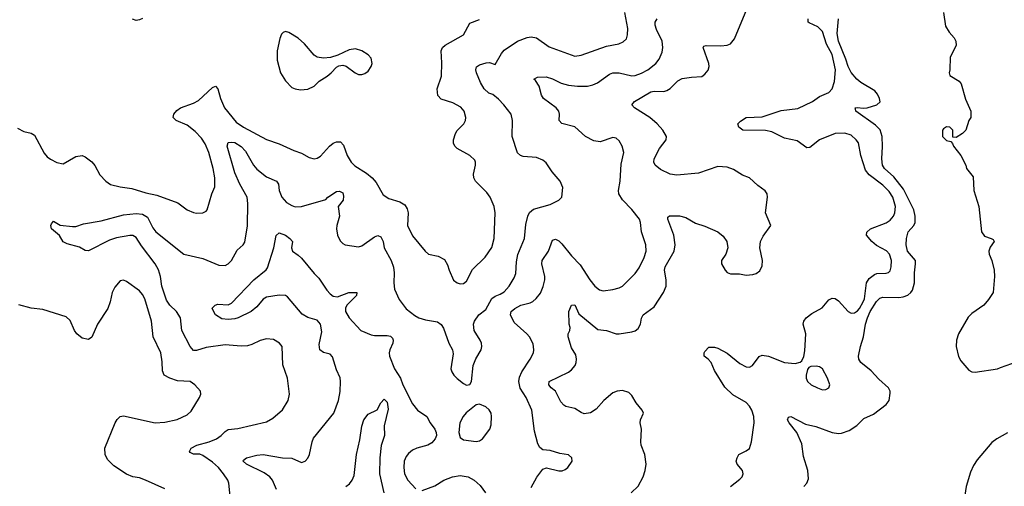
# Model space of a CAD drawing. Header units: inches. Extents: x 1682530 to 1839546, y 640742 to 791647.
# Tile 874 of 923: x 1801357 to 1807554, y 755491 to 758425. Entities that reach past the tile are written whole.
import ezdxf

# ---------------------------------------------------------------- set-up
doc = ezdxf.new("R2010")
doc.units = ezdxf.units.IN
doc.header["$MEASUREMENT"] = 0
doc.layers.add('B8705', color=7, linetype='Continuous')

msp = doc.modelspace()

# ---------------------------------------------------------------- linework, layer by layer
at = {"layer": 'B8705', "color": 5}
for points, elevation in [([(1805204.7, 755450), (1805250, 755492.4), (1805281, 755550), (1805293.3, 755590), (1805298.8, 755630), (1805292.2, 755690), (1805269, 755750), (1805266.5, 755770), (1805270.7, 755850), (1805262.2, 755890), (1805264.4, 755910), (1805282.4, 755950), (1805275.6, 755970), (1805236.9, 756016.9), (1805210, 756061.3), (1805190, 756081.1), (1805150, 756093.5), (1805118, 756090), (1805090, 756079.7), (1805032.4, 756030), (1804984.9, 755975.1), (1804950, 755953.6), (1804910, 755947.6), (1804890, 755955.1), (1804850, 755981.3), (1804793.6, 755993.6), (1804781, 756001), (1804762.4, 756022.4), (1804729.1, 756089.1), (1804701, 756110), (1804687.2, 756130), (1804689.9, 756150.1), (1804810, 756209.2), (1804830, 756224), (1804853.5, 756250), (1804859.7, 756270), (1804862.2, 756290), (1804858, 756318), (1804830, 756362.7), (1804809.7, 756430.3), (1804809.6, 756450.3), (1804819, 756470), (1804822, 756490), (1804815.3, 756510), (1804814, 756590), (1804830, 756630.8), (1804850, 756631.3), (1804875.5, 756575.5), (1804996.1, 756476.1), (1805050.2, 756470.2), (1805110, 756450.4), (1805130, 756448.9), (1805210, 756461.7), (1805230, 756467.6), (1805250, 756482.4), (1805264.2, 756510), (1805271.1, 756548.9), (1805281.6, 756570), (1805350, 756620.4), (1805409.8, 756710), (1805426, 756750), (1805426.3, 756790), (1805415.2, 756850), (1805419.5, 756870), (1805475.2, 756970), (1805482.9, 757010), (1805473.2, 757070), (1805435.1, 757170), (1805437, 757183), (1805447.6, 757192.4), (1805510, 757192), (1805550, 757181.2), (1805610, 757146), (1805670, 757126.9), (1805750.2, 757090.2), (1805784.1, 757064.1), (1805807, 757030), (1805813, 756990), (1805802, 756950), (1805774, 756910), (1805774, 756890), (1805796.4, 756850), (1805810, 756834.9), (1805830, 756827.7), (1805886.8, 756826.8), (1805930, 756819), (1805970, 756822.3), (1805992.3, 756830), (1806014.6, 756845.4), (1806030, 756878), (1806032.6, 756910), (1806015.1, 756990), (1806018.9, 757030), (1806035.6, 757064.4), (1806083.7, 757130), (1806049.8, 757209.8), (1806063.8, 757310), (1806060.9, 757330), (1806049, 757349), (1806002.6, 757382.6), (1805950, 757429.8), (1805906.4, 757446.4), (1805850, 757483.8), (1805810, 757498.4), (1805750, 757501.2), (1805630, 757459.3), (1805492.7, 757447.3), (1805450, 757452.8), (1805390, 757483.5), (1805356.4, 757510), (1805348, 757530), (1805350.8, 757550), (1805384.5, 757615.5), (1805426.3, 757670), (1805427.8, 757690), (1805404, 757730), (1805369.7, 757770), (1805322.7, 757810), (1805227.2, 757870), (1805209.6, 757890), (1805226.6, 757910), (1805330, 757970.7), (1805350, 757975.8), (1805410, 757973.2), (1805430, 757979.8), (1805450, 757992.2), (1805499.6, 758040.5), (1805525.3, 758054.7), (1805584.2, 758064.2), (1805650, 758067), (1805670, 758081.6), (1805690, 758108), (1805695.6, 758130), (1805694.2, 758150), (1805658.7, 758250), (1805662.5, 758257.5), (1805676.6, 758263.4), (1805770, 758259.8), (1805810, 758265.2), (1805830, 758272.9), (1805855.3, 758304.7), (1805933.8, 758490)], 620), ([(1801343.3, 757743.2), (1801382.5, 757722.5), (1801430, 757712.4), (1801450, 757698), (1801510, 757586), (1801530, 757563.1), (1801550, 757548.5), (1801590, 757526), (1801630, 757519.1), (1801710, 757565.5), (1801750, 757570.6), (1801770, 757562), (1801810, 757530.5), (1801830, 757507.3), (1801862.4, 757450), (1801898.7, 757410), (1801929.4, 757389.4), (1801990, 757374.2), (1802062.9, 757362.9), (1802150, 757336.5), (1802220.9, 757320.9), (1802352.8, 757272.8), (1802410.4, 757230.4), (1802450, 757213.4), (1802470, 757208.4), (1802509.5, 757210.5), (1802530, 757220.7), (1802537, 757230), (1802566, 757330), (1802585.4, 757374.6), (1802585.1, 757430), (1802575.3, 757490), (1802547.6, 757590), (1802524.6, 757644.6), (1802500.8, 757680.8), (1802461, 757721), (1802410, 757761.1), (1802341.2, 757790), (1802322.7, 757810), (1802326.6, 757830), (1802345.6, 757854.4), (1802370, 757871.5), (1802450, 757899.7), (1802483.1, 757916.9), (1802570, 757999.5), (1802590, 758006), (1802604.4, 757990), (1802620.2, 757930), (1802646.7, 757870), (1802720.1, 757780.1), (1802766, 757750), (1802910, 757671.1), (1802990, 757645), (1803081.4, 757601.4), (1803130, 757585.2), (1803178.2, 757558.2), (1803210, 757550.3), (1803230, 757554.9), (1803250, 757567.2), (1803306.4, 757630), (1803330, 757648.2), (1803350, 757656.9), (1803375.9, 757655.9), (1803395.7, 757635.7), (1803418.8, 757570), (1803442.7, 757530), (1803466.7, 757506.7), (1803539.8, 757459.8), (1803574.4, 757430), (1803600.3, 757400.3), (1803644.6, 757324.6), (1803680.6, 757300.6), (1803750, 757279.3), (1803780, 757260), (1803795.6, 757235.6), (1803802, 757210), (1803798, 757130), (1803830, 757065.7), (1803908.5, 756968.5), (1803930, 756951), (1803990, 756938.8), (1804030, 756917.3), (1804050, 756882.8), (1804059.3, 756850), (1804086.7, 756786.7), (1804109.4, 756769.4), (1804130, 756764.2), (1804150, 756767.2), (1804170, 756780.8), (1804205.8, 756854.2), (1804287.3, 756932.7), (1804328.5, 756991.5), (1804342.6, 757050), (1804349.6, 757210), (1804343.7, 757250), (1804318.4, 757310), (1804297.4, 757337.4), (1804226.3, 757410), (1804214.3, 757430), (1804212.8, 757452.8), (1804225.1, 757510), (1804225.7, 757530), (1804220.6, 757540.6), (1804189.7, 757570), (1804110, 757615.8), (1804095.8, 757630), (1804088, 757648), (1804087.6, 757670), (1804099.7, 757710), (1804110.9, 757729.1), (1804152.8, 757770), (1804162, 757790), (1804164, 757810), (1804154.3, 757850), (1804134.3, 757874.3), (1804082.8, 757902.8), (1804010, 757925.1), (1803988.2, 757948.2), (1803985.3, 757990), (1804011.8, 758070), (1804014.2, 758154.2), (1804009.7, 758230), (1804018, 758250), (1804035.2, 758264.8), (1804150, 758330.4), (1804190, 758402.4), (1804250, 758426.8)], 680), ([(1802681.1, 755430), (1802672.2, 755510), (1802666, 755530), (1802639.2, 755570), (1802607.4, 755610), (1802570, 755643.8), (1802510, 755685.6), (1802490, 755692.4), (1802450, 755693.6), (1802430, 755702.7), (1802425.6, 755710), (1802437, 755730), (1802472, 755750), (1802550, 755771.7), (1802595.8, 755790), (1802626, 755810), (1802650, 755836.5), (1802670, 755849), (1802730, 755853.6), (1802910, 755896.5), (1802950, 755919.6), (1803010, 755972), (1803046, 756030), (1803054.2, 756070), (1803042.9, 756170), (1803013.8, 756253.8), (1803009.7, 756370), (1802991.8, 756391.8), (1802953.9, 756413.9), (1802910, 756418), (1802870, 756408.3), (1802817.5, 756382.5), (1802790, 756374.5), (1802750, 756371.9), (1802650, 756380.8), (1802530, 756364.8), (1802470, 756344.1), (1802450, 756345.1), (1802430, 756369.7), (1802377.4, 756470), (1802369.7, 756550), (1802343.9, 756590), (1802301.6, 756630), (1802281.7, 756661.7), (1802251.4, 756750), (1802244.2, 756810), (1802230, 756852.4), (1802209.9, 756890), (1802123.2, 757003.2), (1802090, 757054.8), (1802070, 757067.7), (1802050, 757068.9), (1801966.7, 757053.3), (1801922.1, 757037.9), (1801790, 756972.3), (1801770, 756972.7), (1801733.7, 756993.7), (1801656.3, 757016.3), (1801630, 757029.2), (1801607.3, 757067.3), (1801557.2, 757110), (1801554, 757130), (1801558, 757142), (1801570, 757158), (1801612.7, 757132.7), (1801690, 757123.8), (1801710, 757125.5), (1801757.7, 757142.3), (1801870, 757159.5), (1802010, 757198.8), (1802090, 757207.2), (1802130, 757202.3), (1802162.3, 757182.3), (1802195.2, 757115.2), (1802213.8, 757090), (1802390, 756950.2), (1802510, 756924.3), (1802610, 756880.8), (1802650, 756880.3), (1802670, 756890.3), (1802689.8, 756910.2), (1802725.2, 756974.8), (1802762.9, 757010), (1802773.6, 757026.4), (1802791, 757129), (1802793.8, 757270), (1802788.1, 757308.1), (1802741.8, 757390), (1802710, 757461.7), (1802662.4, 757630), (1802670, 757652), (1802690, 757655.3), (1802710, 757651.9), (1802750, 757627.5), (1802778.5, 757598.5), (1802827.5, 757510), (1802850, 757485.8), (1802910, 757436.9), (1802972.4, 757410), (1802985.3, 757390), (1802990.2, 757350), (1803006, 757310), (1803035.8, 757275.8), (1803070, 757255.9), (1803090, 757249.2), (1803130, 757251), (1803284.7, 757295.3), (1803297.2, 757310), (1803350, 757344), (1803370, 757346.8), (1803390, 757336), (1803394.9, 757314.9), (1803392.2, 757290), (1803360.7, 757250), (1803370.2, 757190), (1803352.8, 757130), (1803351.5, 757110), (1803358, 757070), (1803374.7, 757034.7), (1803390, 757018), (1803406, 757010), (1803490, 756996), (1803510, 757002.3), (1803590, 757060.3), (1803610, 757068.8), (1803630, 757060.4), (1803644.4, 757030), (1803651.4, 756990), (1803694.4, 756910), (1803709.4, 756869.4), (1803714.3, 756834.3), (1803711.7, 756770), (1803715, 756730), (1803745.1, 756665.1), (1803790, 756606.3), (1803844.4, 756564.4), (1803870, 756550.2), (1803910, 756536.9), (1803986, 756526), (1804009, 756509), (1804024.8, 756484.8), (1804057.1, 756390), (1804080.5, 756350), (1804084.5, 756324.5), (1804070.4, 756230), (1804076.4, 756210), (1804088.7, 756190), (1804110, 756168.5), (1804150, 756137.1), (1804170, 756128), (1804189.3, 756130.7), (1804199.5, 756150), (1804211.2, 756250), (1804227.2, 756292.8), (1804260.7, 756350), (1804265.1, 756370), (1804262.9, 756390), (1804254, 756410), (1804217.6, 756470), (1804213.6, 756510), (1804219.6, 756530), (1804246.6, 756570), (1804290, 756603), (1804329, 756671), (1804350, 756686.6), (1804381.9, 756698.1), (1804406.1, 756713.9), (1804438.2, 756750), (1804470, 756802.4), (1804478.9, 756830), (1804483.4, 756903.4), (1804491.8, 756948.2), (1804533.2, 757050), (1804542.8, 757137.2), (1804555.5, 757190), (1804566.4, 757213.6), (1804590, 757233.6), (1804696.2, 757263.8), (1804749.3, 757290), (1804769.4, 757310), (1804776, 757370), (1804759.3, 757410), (1804708.4, 757468.5), (1804670, 757525.1), (1804650, 757542.4), (1804610, 757557.7), (1804524.9, 757564.9), (1804509.6, 757570), (1804490, 757587.8), (1804457.2, 757690), (1804457.6, 757790), (1804449.6, 757830), (1804403.6, 757890), (1804370, 757924.5), (1804334.3, 757954.3), (1804310, 757963), (1804281.1, 757990), (1804256.8, 758030), (1804232.6, 758090), (1804227.1, 758110), (1804232.4, 758127.6), (1804250, 758140.3), (1804293.4, 758153.4), (1804314.7, 758154.7), (1804350, 758142.8), (1804388.4, 758211.6), (1804406.6, 758233.4), (1804490, 758290.2), (1804550, 758313.6), (1804576.4, 758316.4), (1804610, 758311.5), (1804690, 758254.9), (1804850, 758194.9), (1804890, 758200.8), (1805050, 758258.8), (1805127, 758273), (1805154.9, 758285.1), (1805175.1, 758304.9), (1805183, 758330), (1805184, 758370), (1805165.8, 758470)], 660), ([(1802130, 758432.8), (1802110, 758424.5), (1802090, 758420.4), (1802067.8, 758427.8)], 680), ([(1804576.8, 755483.2), (1804611.1, 755548.9), (1804650, 755598), (1804671.9, 755608.1), (1804750, 755588.2), (1804771.3, 755588.7), (1804790, 755596.3), (1804806, 755610), (1804834.5, 755650), (1804832.3, 755670), (1804810, 755689.6), (1804756.9, 755696.9), (1804695.3, 755715.3), (1804650, 755719.6), (1804630, 755735.1), (1804617.8, 755757.8), (1804597.7, 755837.7), (1804581.1, 755970), (1804543.5, 756050), (1804507.3, 756107.3), (1804498.1, 756150), (1804502.8, 756177.2), (1804517.3, 756210), (1804569.8, 756290), (1804589.7, 756330), (1804592.8, 756350), (1804587.7, 756387.7), (1804566.2, 756430), (1804548.6, 756450), (1804470, 756520.7), (1804446.2, 756570), (1804451, 756590), (1804472.2, 756610), (1804510, 756630.1), (1804570, 756645.2), (1804586.2, 756653.9), (1804608.3, 756671.7), (1804634.1, 756705.9), (1804652.5, 756747.5), (1804661.4, 756790), (1804662.2, 756810), (1804643.5, 756890), (1804645.8, 756910), (1804684.5, 756970), (1804710, 757039.3), (1804730, 757045.7), (1804750, 757034.7), (1804770, 757015.8), (1804830, 756940.8), (1804883.4, 756883.4), (1804945.2, 756790), (1804976.9, 756750), (1805006.1, 756726.1), (1805030, 756720.3), (1805090, 756727.9), (1805130, 756739.6), (1805149.8, 756750.2), (1805170, 756768.5), (1805231.2, 756830), (1805256.3, 756863.7), (1805287.1, 756930), (1805300.3, 756970), (1805298.4, 757010), (1805270.8, 757090), (1805265.1, 757150), (1805257.7, 757170), (1805210, 757231), (1805151.8, 757291.8), (1805127.8, 757330), (1805124.7, 757350), (1805135.8, 757410), (1805143.3, 757516.7), (1805159.5, 757590), (1805149.5, 757630), (1805130, 757664), (1805110, 757679.5), (1805090, 757683.7), (1805010, 757656.4), (1804970, 757662.4), (1804917.4, 757690), (1804851.8, 757751.8), (1804770, 757771.5), (1804753, 757790), (1804755, 757830), (1804749.8, 757850), (1804732.7, 757870), (1804653.7, 757930), (1804641.6, 757950), (1804626.1, 758006.1), (1804602.6, 758042.6), (1804592.7, 758050), (1804616.3, 758063.7), (1804670, 758066), (1804710, 758053.4), (1804765.4, 758025.4), (1804810, 758013.8), (1804867, 758007), (1804930, 758007.5), (1804964.9, 758015.1), (1804992.9, 758027.1), (1805070, 758081.8), (1805090, 758090.2), (1805130, 758090.2), (1805210, 758072.2), (1805230, 758074.4), (1805270, 758089.2), (1805310, 758110.2), (1805360.5, 758150), (1805382.3, 758177.7), (1805399.4, 758220.6), (1805404.5, 758250), (1805399.8, 758290), (1805363.8, 758363.8), (1805356.8, 758390), (1805357.1, 758410), (1805369.3, 758430.7)], 640), ([(1805830, 755489.1), (1805890, 755535.5), (1805902.9, 755550), (1805910.8, 755570), (1805905.6, 755590), (1805872, 755630), (1805867, 755650), (1805871.6, 755670), (1805883.6, 755690), (1805930, 755713.4), (1805950, 755728.5), (1805963.1, 755770), (1805979.8, 755890), (1805977.8, 755930), (1805964.1, 755970), (1805950, 755995.8), (1805930, 756018), (1805845.9, 756065.9), (1805793.8, 756113.9), (1805730, 756218.7), (1805708.7, 756270), (1805690.7, 756290.7), (1805664.5, 756310), (1805664, 756330), (1805670, 756339.3), (1805693.9, 756366.1), (1805730, 756365.5), (1805750, 756359.6), (1805810, 756329.2), (1805890, 756262.8), (1805930, 756241.7), (1805950, 756240.3), (1805969.7, 756250.3), (1806010, 756307), (1806030, 756315.3), (1806070, 756309.1), (1806170, 756270.3), (1806237, 756263), (1806269.3, 756270.7), (1806279.3, 756280.7), (1806292.5, 756307.5), (1806297.6, 756342.4), (1806304.7, 756450), (1806287.6, 756510), (1806291.1, 756530), (1806306.6, 756550), (1806341.4, 756578.6), (1806406.5, 756613.5), (1806450, 756663.1), (1806470, 756674.3), (1806490, 756671.4), (1806510, 756657.6), (1806570.1, 756590.1), (1806590, 756580.2), (1806610, 756581.7), (1806630, 756594.6), (1806643, 756610), (1806666.4, 756650), (1806673.3, 756670), (1806687.3, 756770), (1806703, 756797), (1806736.4, 756823.6), (1806751.7, 756828.3), (1806810, 756831.3), (1806824.4, 756835.6), (1806834.6, 756845.5), (1806842.4, 756870), (1806844.2, 756910), (1806831.4, 756951.4), (1806812.1, 756972.1), (1806750, 757005.6), (1806719.1, 757030), (1806686.6, 757070), (1806688.1, 757088.1), (1806711.2, 757110), (1806810, 757148.4), (1806834.7, 757165.3), (1806855.9, 757190), (1806864.5, 757210), (1806869.2, 757250), (1806851.9, 757310), (1806830, 757344.5), (1806790, 757383.9), (1806704.2, 757450), (1806679.6, 757479.5), (1806649.7, 757570.3), (1806635.4, 757650), (1806621.3, 757670), (1806590, 757698), (1806550, 757711.5), (1806490, 757708.9), (1806390, 757669.8), (1806330, 757620.5), (1806310, 757619.6), (1806250, 757663.2), (1806170, 757679.4), (1806090, 757719.9), (1806050, 757727.5), (1805907.8, 757730), (1805883.1, 757750), (1805877, 757770), (1805892.9, 757787.1), (1805930, 757810.4), (1806030, 757813.2), (1806150, 757853.5), (1806253.6, 757866.4), (1806347.6, 757910), (1806390, 757941.2), (1806450, 757968.1), (1806471, 757990), (1806484.6, 758035.4), (1806490.4, 758109.6), (1806470, 758205.1), (1806435.6, 758270), (1806409.9, 758350), (1806379.1, 758379.1), (1806324.7, 758404.7), (1806319.2, 758410), (1806320.2, 758430)], 580), ([(1806292, 755490), (1806311.8, 755510), (1806321, 755539), (1806317.4, 755590), (1806290, 755679), (1806278.7, 755758.7), (1806247.7, 755830), (1806199.2, 755890), (1806188.5, 755910), (1806195.1, 755924.9), (1806210.6, 755930), (1806302, 755882), (1806367, 755867), (1806470, 755829.4), (1806510, 755822.5), (1806530, 755824.6), (1806577.5, 755842.5), (1806625.6, 755874.4), (1806670, 755918), (1806730, 755944.9), (1806810, 756005.3), (1806829.6, 756030), (1806836.1, 756076.1), (1806835.1, 756090), (1806824.2, 756110), (1806763.9, 756163.9), (1806716.6, 756216.6), (1806651, 756270), (1806638.7, 756290), (1806636.8, 756310), (1806647.9, 756370), (1806668.4, 756431.6), (1806680.9, 756510), (1806691.9, 756550), (1806710, 756590.9), (1806750, 756653.6), (1806770, 756674.9), (1806790, 756681.3), (1806890, 756678), (1806917.9, 756682.1), (1806946.7, 756693.3), (1806966.2, 756710), (1806975.5, 756724.5), (1806989, 756770), (1806987.5, 756832.5), (1806995.2, 756890), (1806993.8, 756910), (1806944, 756970), (1806935.2, 757010), (1806937.7, 757050), (1806948.9, 757090), (1806983.5, 757130), (1806991.9, 757150), (1806992.7, 757190), (1806984.6, 757230), (1806919.1, 757359.1), (1806857.7, 757437.7), (1806800.7, 757490), (1806787.9, 757510), (1806783.2, 757550), (1806787.3, 757627.3), (1806784.6, 757690), (1806772.1, 757732.1), (1806742.2, 757762.2), (1806619, 757850), (1806616.4, 757863.6), (1806615.3, 757870), (1806627.1, 757872.9), (1806668.4, 757868.4), (1806690, 757871.1), (1806750.8, 757889.2), (1806771.8, 757908.2), (1806768.7, 757930), (1806756, 757956), (1806737.9, 757977.9), (1806649.8, 758030), (1806625.4, 758050), (1806590, 758092.1), (1806570, 758131.5), (1806557.2, 758177.2), (1806511, 758289), (1806502.8, 758337.2), (1806511.1, 758430)], 560), ([(1807170.2, 758470.2), (1807184.4, 758384.4), (1807206.7, 758346.7), (1807238.7, 758310), (1807248.5, 758290), (1807250, 758262), (1807214, 758190), (1807211, 758109), (1807206, 758090), (1807210, 758074), (1807270, 758038), (1807281.4, 758021.4), (1807310, 757924.7), (1807342, 757850), (1807344, 757830), (1807342.8, 757810), (1807331, 757790), (1807311.3, 757730), (1807291.3, 757710), (1807250, 757684), (1807230, 757686), (1807228.7, 757730), (1807210, 757748.7), (1807190, 757752), (1807170, 757739), (1807164.9, 757730), (1807164.9, 757690), (1807190, 757666), (1807218, 757658), (1807226.8, 757646.8), (1807234.8, 757630), (1807281, 757570), (1807311, 757510), (1807316, 757490), (1807357.3, 757437.3), (1807362.4, 757350), (1807392.9, 757250), (1807410.3, 757090.3), (1807430, 757063), (1807472, 757050), (1807483.5, 757043.5), (1807490.6, 757030.6), (1807464.8, 756995.2), (1807455.3, 756970), (1807457.6, 756950), (1807475.8, 756910), (1807490.4, 756849.6), (1807492.4, 756810), (1807483.8, 756710), (1807454.7, 756665.3), (1807424.9, 756630), (1807350, 756578), (1807325.5, 756554.5), (1807266, 756450), (1807253.2, 756410), (1807251.2, 756370), (1807266.4, 756306.4), (1807279.7, 756279.7), (1807330, 756220.5), (1807350, 756210.4), (1807370, 756208.4), (1807510, 756230.3), (1807530, 756237), (1807671.6, 756288.4)], 560), ([(1802974.2, 755470), (1802948.1, 755530), (1802932.3, 755550), (1802896.6, 755576.6), (1802784.7, 755630), (1802764.2, 755650), (1802765.4, 755654.6), (1802784, 755670), (1802850, 755686.7), (1802890, 755691.4), (1803010, 755670.4), (1803070, 755668.2), (1803130, 755640.5), (1803152.7, 755650), (1803170, 755667.3), (1803180.7, 755690), (1803197.4, 755770), (1803206.5, 755793.5), (1803333.3, 755950), (1803363.1, 756030), (1803373.2, 756086.8), (1803376.8, 756150), (1803373.9, 756173.9), (1803350, 756223.7), (1803325.3, 756305.3), (1803310, 756321.1), (1803270, 756331.5), (1803246.3, 756350), (1803241.7, 756381.7), (1803258.2, 756461.8), (1803249.8, 756510), (1803230, 756534.6), (1803170, 756552.8), (1803134.1, 756574.1), (1803042.8, 756682.8), (1803029.9, 756689.9), (1802990, 756692.2), (1802910, 756680.2), (1802890, 756667.7), (1802850, 756620.3), (1802814.7, 756590), (1802733, 756550), (1802710, 756543.8), (1802670, 756539.7), (1802630, 756543), (1802589.5, 756570), (1802569.2, 756609.2), (1802566, 756610), (1802588, 756630), (1802604.8, 756635.2), (1802670, 756631.7), (1802690, 756642.3), (1802830, 756789.2), (1802907.5, 756852.5), (1802915.6, 756864.4), (1802957.2, 756990), (1802971.8, 757068.2), (1802990, 757084), (1803030.4, 757070), (1803057.1, 757050), (1803073, 757030), (1803068.5, 756990), (1803074, 756970), (1803110, 756944.9), (1803130, 756924.9), (1803209.5, 756830), (1803240.2, 756800.2), (1803290, 756723.9), (1803310, 756701.1), (1803330, 756686.7), (1803357.8, 756682.2), (1803429, 756710), (1803478.8, 756710), (1803477.6, 756690), (1803415.3, 756630), (1803408.5, 756611.5), (1803407.8, 756590), (1803430.3, 756550), (1803503.9, 756470), (1803570, 756443), (1803590, 756438.9), (1803670, 756439.7), (1803690, 756434.9), (1803702.5, 756422.5), (1803708.5, 756410), (1803706.4, 756390), (1803686, 756350), (1803681.6, 756330), (1803684.4, 756310), (1803716, 756230), (1803752.8, 756170), (1803767.3, 756130), (1803830, 756010.4), (1803861.6, 755970), (1803920.3, 755930), (1803940.3, 755890), (1803970.1, 755850.1), (1803978.9, 755830), (1803979.3, 755810), (1803972, 755790), (1803950, 755765.1), (1803925.5, 755750), (1803855.5, 755730), (1803830, 755717.7), (1803803.6, 755696.4), (1803790, 755678.9), (1803777.7, 755650), (1803773.7, 755610), (1803779.2, 755570), (1803800.3, 755530), (1803850, 755475.8)], 640), ([(1802270, 755475.3), (1802149, 755530), (1802110, 755543.6), (1802070, 755551.1), (1802030, 755567.1), (1801950, 755618.8), (1801910, 755658.8), (1801894.2, 755690), (1801892.3, 755730), (1801958, 755890), (1801970, 755910.6), (1801989.7, 755930.3), (1802010, 755934.9), (1802210, 755890.2), (1802270, 755894), (1802348.4, 755911.6), (1802410, 755940.9), (1802437, 755963), (1802487.8, 756050), (1802496.2, 756070), (1802494.5, 756090), (1802459.5, 756130), (1802430, 756149.6), (1802350, 756153.8), (1802301.6, 756170), (1802267.2, 756190), (1802256.5, 756216.5), (1802254.7, 756274.7), (1802245.3, 756330), (1802196.5, 756430), (1802186.3, 756530), (1802144.7, 756670), (1802130, 756697.7), (1802110, 756719.8), (1802030, 756778.4), (1802010, 756787), (1801990, 756782), (1801956, 756744), (1801939, 756710), (1801925.8, 756650), (1801911.4, 756610), (1801846.3, 756510), (1801811.4, 756428.6), (1801790, 756414), (1801750, 756423.5), (1801716.9, 756450), (1801702.6, 756470), (1801674.1, 756534.1), (1801650, 756556.3), (1801502.4, 756602.4), (1801430, 756611.9), (1801352, 756632)], 680), ([(1803410, 755490.2), (1803432.5, 755507.5), (1803449.9, 755530.1), (1803461, 755559), (1803476.9, 755690), (1803497.4, 755782.6), (1803509.9, 755870.1), (1803523, 755910), (1803550, 755943.8), (1803607.6, 755972.4), (1803630, 756015.5), (1803650, 756038), (1803670, 756019.1), (1803676.4, 755976.4), (1803650.6, 755870.6), (1803652.7, 755810), (1803632.1, 755747.9), (1803624.5, 755670), (1803621.1, 755570), (1803648, 755450)], 620), ([(1807572.8, 755827.2), (1807506.5, 755790), (1807474.5, 755765.5), (1807381.9, 755658.1), (1807359.1, 755620.9), (1807341, 755579), (1807314.3, 755490), (1807305.4, 755434.6), (1807299.1, 755330), (1807307.8, 755267.8), (1807319.1, 755230), (1807362.7, 755142.7), (1807405.4, 755105.4), (1807466.1, 755066.1), (1807660.8, 754960.8)], 560), ([(1803890, 755465.7), (1803970, 755494.3), (1804027.3, 755530), (1804081.2, 755550), (1804130, 755558), (1804178.8, 755550), (1804218, 755530), (1804255.6, 755495.6), (1804288.7, 755450)], 640)]:
    msp.add_lwpolyline(points, dxfattribs=dict(at, elevation=elevation))
for points, elevation in [([(1803030, 758349.6), (1803015.6, 758344.4), (1803005.4, 758334.6), (1802993.7, 758306.3), (1802978.3, 758230), (1802978, 758170), (1802998.6, 758090), (1803030, 758040.3), (1803070, 757999.5), (1803090.2, 757990.2), (1803124.2, 757984.2), (1803170, 757987.4), (1803210, 758006.4), (1803241.8, 758038.2), (1803292, 758070), (1803317, 758090), (1803350, 758127.3), (1803364.8, 758135.2), (1803390, 758138), (1803412.2, 758132.2), (1803467.3, 758090), (1803490, 758081.3), (1803510, 758081.1), (1803530, 758087.2), (1803550, 758101.6), (1803569.8, 758130.2), (1803574.8, 758150), (1803570, 758182.7), (1803550, 758204.2), (1803510, 758229.6), (1803470, 758242.4), (1803430, 758234.7), (1803358.8, 758201.2), (1803313.4, 758186.6), (1803270, 758182.9), (1803230, 758189.6), (1803210, 758202), (1803150, 758272.4), (1803110, 758308.4), (1803050, 758343.5)], 720), ([(1806370, 756246.6), (1806336, 756244), (1806322.8, 756237.2), (1806315.3, 756224.7), (1806306.8, 756190), (1806307.3, 756170), (1806316, 756150), (1806338, 756130), (1806378, 756110), (1806410, 756097.3), (1806430, 756098.8), (1806448.7, 756110), (1806456, 756130), (1806440.9, 756170), (1806410, 756229.2), (1806390, 756242)], 580), ([(1804250, 756007.8), (1804230, 756003.6), (1804167.7, 755952.3), (1804147.4, 755930), (1804128, 755890), (1804121.5, 755830), (1804130, 755797.3), (1804150, 755783.1), (1804230, 755772.8), (1804250, 755776.5), (1804270, 755788.5), (1804315.1, 755850), (1804323.3, 755876.7), (1804327.1, 755930), (1804323.5, 755950), (1804312.2, 755972.2), (1804290, 755989.7)], 660)]:
    msp.add_lwpolyline(points, close=True, dxfattribs=dict(at, elevation=elevation))

doc.saveas('drawing.dxf')
